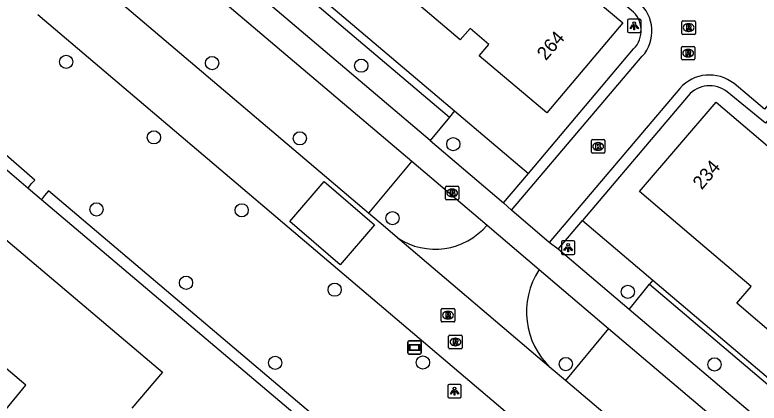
# Model space of a CAD drawing. Extents: x 156414 to 157775, y 382335 to 383765.
# Drawn here: x 156985.2 to 157040.3, y 382666.4 to 382695.1 of the extents above; entities that cross this region are included whole.
import ezdxf

# ---------------------------------------------------------------- set-up
doc = ezdxf.new("R2010")
doc.units = 0
for name, color, linetype in [('IMGEO_Boom', 7, 'Continuous'), ('IMGEO_Brandkraan', 7, 'Continuous'), ('IMGEO_Groenvoorziening', 7, 'Continuous'), ('IMGEO_Haag', 7, 'Continuous'), ('IMGEO_Kolk', 7, 'Continuous'), ('IMGEO_Lichtpunt', 7, 'Continuous'), ('IMGEO_Pand', 7, 'Continuous'), ('IMGEO_Pand_nummerreeks', 7, 'Continuous'), ('IMGEO_Rijbaan_lokaal_open', 7, 'Continuous'), ('IMGEO_Rioolput', 7, 'Continuous'), ('IMGEO_Straatnaambord', 7, 'Continuous'), ('IMGEO_Voetpad_open', 7, 'Continuous')]:
    doc.layers.add(name, color=color, linetype=linetype)

msp = doc.modelspace()

# ---------------------------------------------------------------- linework, layer by layer
at = {"layer": 'IMGEO_Boom'}
for centre in [(156989.03, 382691.644), (156999.819, 382691.549), (157010.853, 382691.354), (156995.52, 382686.057), (157006.309, 382685.984), (157017.659, 382685.553), (156991.267, 382680.732), (157002.011, 382680.668), (157013.168, 382680.085), (156997.895, 382675.311), (157008.886, 382674.798), (157030.565, 382674.644), (157004.489, 382669.39), (157015.414, 382669.42), (157025.98, 382669.302), (157036.974, 382669.275)]:
    msp.add_circle(centre, 0.489, dxfattribs=at)
at = {"layer": 'IMGEO_Brandkraan'}
for p, q in [((157017.076, 382681.522), (157017.076, 382682.374)), ((157017.151, 382682.448), (157018.003, 382682.448)), ((157017.564, 382682.228), (157017.589, 382682.228)), ((157018.077, 382682.374), (157018.077, 382681.522)), ((157018.003, 382681.448), (157017.151, 382681.448)), ((157017.587, 382681.668), (157017.562, 382681.668))]:
    msp.add_line(p, q, dxfattribs=at)
for points in [[(157017.076, 382681.522), (157017.076, 382682.374)], [(157017.151, 382682.448), (157018.003, 382682.448)], [(157017.424, 382682.148), (157017.424, 382681.748), (157017.637, 382681.748)], [(157017.655, 382682.148), (157017.424, 382682.148)], [(157017.603, 382682.067), (157017.549, 382682.067), (157017.549, 382681.991)], [(157017.549, 382681.991), (157017.602, 382681.991)], [(157018.077, 382682.374), (157018.077, 382681.522)], [(157018.003, 382681.448), (157017.151, 382681.448)], [(157017.611, 382681.915), (157017.549, 382681.915), (157017.549, 382681.834)], [(157017.549, 382681.834), (157017.611, 382681.834)]]:
    msp.add_lwpolyline(points, dxfattribs=at)
for centre, radius, start, end in [((157017.153, 382682.372), 0.0765, 91.552, 178.448), ((157017.153, 382682.372), 0.0765, 91.552, 178.448), ((157017.604, 382682.029), 0.0379, 267.8285, 90.9355), ((157017.659, 382682.003), 0.145, 59.4692, 91.5367), ((157017.684, 382682.05), 0.0922, 285.5137, 58.1501), ((157017.689, 382681.858), 0.105, 301.3115, 78.989), ((157018.001, 382682.372), 0.0765, 1.552, 88.448), ((157018.001, 382682.372), 0.0765, 1.552, 88.448), ((157017.153, 382681.524), 0.0765, 181.552, 268.448), ((157017.153, 382681.524), 0.0765, 181.552, 268.448), ((157017.612, 382681.874), 0.0404, 269.8759, 90.5077), ((157017.643, 382681.999), 0.251, 268.6676, 293.5347), ((157018.001, 382681.524), 0.0765, 271.552, 358.448), ((157018.001, 382681.524), 0.0765, 271.552, 358.448)]:
    msp.add_arc(centre, radius, start, end, dxfattribs=at)
for centre, major_axis, ratio, start_param, end_param in [((157017.563, 382681.948), (-0.387, 0.002), 0.722429, 4.712389, 7.853982), ((157017.588, 382681.948), (-0.39, 0.002), 0.717154, 1.570796, 4.712389)]:
    msp.add_ellipse(centre, major_axis=major_axis, ratio=ratio, start_param=start_param, end_param=end_param, dxfattribs=at)
at = {"layer": 'IMGEO_Groenvoorziening'}
msp.add_lwpolyline([(156986.214, 382682.315), (156987.205, 382681.476)], dxfattribs=at)
at = {"layer": 'IMGEO_Haag'}
for points in [[(157083.499, 382631.489), (157100.998, 382616.771), (157155.234, 382680.544), (157057.039, 382763.88), (157024.771, 382733.376), (156998.927, 382703.165), (157017.374, 382687.547)], [(157083.884, 382631.949), (157100.928, 382617.614), (157154.388, 382680.475), (157057.061, 382763.075), (157025.206, 382732.962), (157021.009, 382728.308), (156999.775, 382703.233), (157017.757, 382688.01)], [(157017.757, 382688.01), (157017.374, 382687.547)], [(157017.757, 382688.01), (157023.217, 382683.387)], [(157017.374, 382687.547), (157015.939, 382685.815)], [(156986.214, 382682.315), (156986.444, 382682.612), (156986.719, 382682.899), (156984.174, 382685.107), (156900.751, 382586.801), (156978.115, 382521.345), (156996.382, 382542.842), (156996.633, 382543.163)], [(157014.586, 382684.289), (157011.394, 382680.454)], [(156995.995, 382543.705), (156980.608, 382525.348), (156977.949, 382522.266), (156901.626, 382586.899), (156942.915, 382635.543), (156984.143, 382684.067), (156986.214, 382682.315)], [(157048.46, 382604.143), (157061.516, 382619.589), (156987.719, 382682.101), (156987.43, 382681.751), (156987.205, 382681.476)], [(156987.205, 382681.476), (157029.826, 382645.416), (157060.586, 382619.348), (157048.196, 382604.798), (157047.972, 382604.539)], [(157027.21, 382679.918), (157032.409, 382675.515)], [(157032.409, 382675.515), (157032.158, 382675.203)], [(157032.409, 382675.515), (157069.523, 382644.078)], [(157030.662, 382673.34), (157032.158, 382675.203)], [(157032.158, 382675.203), (157069.276, 382643.763)], [(157029.146, 382671.937), (157025.955, 382668.078)]]:
    msp.add_lwpolyline(points, dxfattribs=at)
at = {"layer": 'IMGEO_Kolk'}
for p, q in [((157027.869, 382684.963), (157027.869, 382685.815)), ((157027.944, 382685.889), (157028.796, 382685.889)), ((157028.87, 382685.815), (157028.87, 382684.963)), ((157028.357, 382685.669), (157028.382, 382685.669)), ((157028.796, 382684.889), (157027.944, 382684.889)), ((157028.38, 382685.109), (157028.355, 382685.109))]:
    msp.add_line(p, q, dxfattribs=at)
for points in [[(157027.869, 382684.963), (157027.869, 382685.815)], [(157027.944, 382685.889), (157028.796, 382685.889)], [(157028.87, 382685.815), (157028.87, 382684.963)], [(157028.19, 382685.589), (157028.313, 382685.589), (157028.313, 382685.438), (157028.443, 382685.589), (157028.607, 382685.589), (157028.461, 382685.438), (157028.614, 382685.189), (157028.462, 382685.189), (157028.377, 382685.353), (157028.313, 382685.286), (157028.313, 382685.189), (157028.19, 382685.189), (157028.19, 382685.589)], [(157028.796, 382684.889), (157027.944, 382684.889)]]:
    msp.add_lwpolyline(points, dxfattribs=at)
for centre, start, end in [((157027.946, 382685.813), 91.552, 178.448), ((157027.946, 382685.813), 91.552, 178.448), ((157028.794, 382685.813), 1.552, 88.448), ((157028.794, 382685.813), 1.552, 88.448), ((157027.946, 382684.965), 181.552, 268.448), ((157027.946, 382684.965), 181.552, 268.448), ((157028.794, 382684.965), 271.552, 358.448), ((157028.794, 382684.965), 271.552, 358.448)]:
    msp.add_arc(centre, 0.0765, start, end, dxfattribs=at)
for centre, major_axis, ratio, start_param, end_param in [((157028.356, 382685.389), (-0.387, 0.002), 0.722429, 4.712389, 7.853982), ((157028.381, 382685.389), (-0.39, 0.002), 0.717154, 1.570796, 4.712389)]:
    msp.add_ellipse(centre, major_axis=major_axis, ratio=ratio, start_param=start_param, end_param=end_param, dxfattribs=at)
at = {"layer": 'IMGEO_Lichtpunt'}
for p, q in [((157030.546, 382694.707), (157030.546, 382693.9)), ((157030.546, 382694.707), (157030.546, 382693.9)), ((157031.448, 382694.802), (157030.64, 382694.802)), ((157031.448, 382694.802), (157030.64, 382694.802)), ((157031.542, 382693.9), (157031.542, 382694.707)), ((157031.542, 382693.9), (157031.542, 382694.707)), ((157030.64, 382693.806), (157031.448, 382693.806)), ((157030.64, 382693.806), (157031.448, 382693.806)), ((157025.651, 382678.31), (157025.651, 382677.503)), ((157025.651, 382678.31), (157025.651, 382677.503)), ((157026.553, 382678.405), (157025.745, 382678.405)), ((157026.553, 382678.405), (157025.745, 382678.405)), ((157026.647, 382677.503), (157026.647, 382678.31)), ((157026.647, 382677.503), (157026.647, 382678.31)), ((157025.745, 382677.409), (157026.553, 382677.409)), ((157025.745, 382677.409), (157026.553, 382677.409)), ((157017.256, 382667.699), (157017.256, 382666.892)), ((157017.256, 382667.699), (157017.256, 382666.892)), ((157018.158, 382667.794), (157017.35, 382667.794)), ((157018.158, 382667.794), (157017.35, 382667.794)), ((157018.252, 382666.892), (157018.252, 382667.699)), ((157018.252, 382666.892), (157018.252, 382667.699)), ((157017.35, 382666.798), (157018.158, 382666.798)), ((157017.35, 382666.798), (157018.158, 382666.798))]:
    msp.add_line(p, q, dxfattribs=at)
for points in [[(157030.92, 382694.371), (157030.959, 382694.343), (157030.771, 382694.081), (157030.733, 382694.108), (157030.92, 382694.371)], [(157031.022, 382694.323), (157031.069, 382694.323), (157031.069, 382694.001), (157031.022, 382694.001), (157031.022, 382694.323)], [(157031.132, 382694.343), (157031.17, 382694.37), (157031.357, 382694.108), (157031.318, 382694.08), (157031.132, 382694.343)], [(157026.025, 382677.974), (157026.064, 382677.946), (157025.876, 382677.684), (157025.838, 382677.711), (157026.025, 382677.974)], [(157026.127, 382677.926), (157026.174, 382677.926), (157026.174, 382677.604), (157026.127, 382677.604), (157026.127, 382677.926)], [(157026.237, 382677.946), (157026.275, 382677.973), (157026.462, 382677.711), (157026.423, 382677.683), (157026.237, 382677.946)], [(157017.63, 382667.363), (157017.669, 382667.335), (157017.481, 382667.073), (157017.443, 382667.1), (157017.63, 382667.363)], [(157017.732, 382667.315), (157017.779, 382667.315), (157017.779, 382666.993), (157017.732, 382666.993), (157017.732, 382667.315)], [(157017.842, 382667.335), (157017.88, 382667.362), (157018.067, 382667.1), (157018.028, 382667.072), (157017.842, 382667.335)]]:
    msp.add_lwpolyline(points, dxfattribs=at)
for centre in [(157031.045, 382694.505), (157026.15, 382678.108), (157017.755, 382667.497)]:
    msp.add_circle(centre, 0.0994, dxfattribs=at)
for centre, start, end in [((157030.64, 382694.707), 90, 180), ((157030.64, 382694.707), 90, 180), ((157031.448, 382694.707), 0, 90), ((157031.448, 382694.707), 0, 90), ((157030.64, 382693.9), 180, 270), ((157030.64, 382693.9), 180, 270), ((157031.448, 382693.9), 270, 0), ((157031.448, 382693.9), 270, 360), ((157025.745, 382678.31), 90, 180), ((157025.745, 382678.31), 90, 180), ((157026.553, 382678.31), 0, 90), ((157026.553, 382678.31), 0, 90), ((157025.745, 382677.503), 180, 270), ((157025.745, 382677.503), 180, 270), ((157026.553, 382677.503), 270, 0), ((157026.553, 382677.503), 270, 360), ((157017.35, 382667.699), 90, 180), ((157017.35, 382667.699), 90, 180), ((157018.158, 382667.699), 0, 90), ((157018.158, 382667.699), 0, 90), ((157017.35, 382666.892), 180, 270), ((157017.35, 382666.892), 180, 270), ((157018.158, 382666.892), 270, 0), ((157018.158, 382666.892), 270, 360)]:
    msp.add_arc(centre, 0.0946, start, end, dxfattribs=at)
at = {"layer": 'IMGEO_Pand'}
for points in [[(157026.401, 382697.729), (157030.207, 382694.522), (157024.564, 382687.871), (157019.581, 382692.086), (157020.292, 382692.926), (157018.902, 382694.102), (157018.176, 382693.27), (157008.623, 382701.382), (157010.863, 382704.019), (157008.131, 382706.383), (157011.503, 382710.348), (157013.789, 382708.423)], [(157055.012, 382673.5), (157049.354, 382666.815), (157042.925, 382672.288), (157041.863, 382671.04), (157038.623, 382673.791), (157039.683, 382675.041), (157035.775, 382678.36), (157031.438, 382682.057), (157037.091, 382688.67), (157040.892, 382685.421)], [(156964.735, 382655.122), (156972.359, 382664.112), (156978.656, 382658.761), (156986.045, 382667.734), (156979.871, 382672.97), (156984.558, 382678.498), (156996.144, 382668.699), (156993.896, 382666.034)]]:
    msp.add_lwpolyline(points, dxfattribs=at)
at = {"layer": 'IMGEO_Rijbaan_lokaal_open'}
for points in [[(157031.358, 382696.042), (157029.108, 382697.955), (157065.152, 382740.481), (157076.663, 382730.587), (157040.671, 382688.15), (157038.422, 382690.03)], [(157011.394, 382680.454), (156989.941, 382698.673)], [(156986.935, 382695.142), (157065.187, 382628.768), (157069.641, 382625.008), (157069.763, 382624.892), (157069.882, 382624.773), (157069.998, 382624.651)], [(157021.969, 382680.682), (157031.633, 382692.051)], [(157034.403, 382689.672), (157024.754, 382678.296)], [(157009.299, 382676.632), (157005.56, 382679.83), (157008.103, 382682.791), (157011.837, 382679.596), (157009.299, 382676.632)], [(157013.538, 382678.633), (157012.644, 382679.392), (157011.394, 382680.454)], [(157024.754, 382678.296), (157021.969, 382680.682)], [(157020.153, 382679.574), (157024.016, 382676.279)], [(157024.906, 382668.973), (157013.538, 382678.633)], [(157025.955, 382668.078), (157024.906, 382668.973)], [(157062.793, 382636.854), (157025.955, 382668.078)]]:
    msp.add_lwpolyline(points, dxfattribs=at)
for centre, radius, start, end in [((157029.58, 382693.914), 2.773, 317.7738, 50.1097), ((157036.6, 382687.745), 2.922, 51.4294, 138.7512), ((157016.318, 382682.809), 5.017, 236.3416, 319.8506), ((157028.729, 382673.146), 5.659, 146.3824, 227.5084)]:
    msp.add_arc(centre, radius, start, end, dxfattribs=at)
at = {"layer": 'IMGEO_Rioolput'}
for p, q in [((157034.565, 382693.747), (157034.565, 382694.599)), ((157034.64, 382694.673), (157035.492, 382694.673)), ((157035.566, 382694.599), (157035.566, 382693.747)), ((157035.053, 382694.453), (157035.078, 382694.453)), ((157035.492, 382693.673), (157034.64, 382693.673)), ((157035.076, 382693.893), (157035.051, 382693.893)), ((157034.529, 382691.853), (157034.529, 382692.705)), ((157034.604, 382692.779), (157035.456, 382692.779)), ((157035.017, 382692.559), (157035.042, 382692.559)), ((157035.53, 382692.705), (157035.53, 382691.853)), ((157035.04, 382691.999), (157035.015, 382691.999)), ((157035.456, 382691.779), (157034.604, 382691.779)), ((157016.767, 382672.487), (157016.767, 382673.339)), ((157016.842, 382673.413), (157017.694, 382673.413)), ((157017.255, 382673.193), (157017.28, 382673.193)), ((157017.768, 382673.339), (157017.768, 382672.487)), ((157017.278, 382672.633), (157017.253, 382672.633)), ((157017.694, 382672.413), (157016.842, 382672.413)), ((157017.316, 382670.507), (157017.316, 382671.359)), ((157017.391, 382671.433), (157018.243, 382671.433)), ((157017.804, 382671.213), (157017.829, 382671.213)), ((157018.317, 382671.359), (157018.317, 382670.507)), ((157018.243, 382670.433), (157017.391, 382670.433)), ((157017.827, 382670.653), (157017.802, 382670.653))]:
    msp.add_line(p, q, dxfattribs=at)
for points in [[(157034.565, 382693.747), (157034.565, 382694.599)], [(157034.64, 382694.673), (157035.492, 382694.673)], [(157035.566, 382694.599), (157035.566, 382693.747)], [(157035.154, 382694.371), (157034.902, 382694.373), (157034.902, 382693.973)], [(157034.902, 382693.973), (157035.026, 382693.973), (157035.026, 382694.135), (157035.037, 382694.135)], [(157035.08, 382694.292), (157035.026, 382694.292), (157035.026, 382694.211)], [(157035.026, 382694.211), (157035.078, 382694.211)], [(157035.084, 382694.106), (157035.155, 382693.973), (157035.295, 382693.973), (157035.23, 382694.099)], [(157035.492, 382693.673), (157034.64, 382693.673)], [(157034.529, 382691.853), (157034.529, 382692.705)], [(157034.604, 382692.779), (157035.456, 382692.779)], [(157035.118, 382692.477), (157034.866, 382692.479), (157034.866, 382692.079)], [(157035.044, 382692.398), (157034.99, 382692.398), (157034.99, 382692.317)], [(157035.53, 382692.705), (157035.53, 382691.853)], [(157034.866, 382692.079), (157034.99, 382692.079), (157034.99, 382692.241), (157035.001, 382692.241)], [(157034.99, 382692.317), (157035.042, 382692.317)], [(157035.048, 382692.212), (157035.119, 382692.079), (157035.259, 382692.079), (157035.194, 382692.205)], [(157035.456, 382691.779), (157034.604, 382691.779)], [(157016.767, 382672.487), (157016.767, 382673.339)], [(157016.842, 382673.413), (157017.694, 382673.413)], [(157017.768, 382673.339), (157017.768, 382672.487)], [(157017.356, 382673.111), (157017.104, 382673.113), (157017.104, 382672.713)], [(157017.104, 382672.713), (157017.228, 382672.713), (157017.228, 382672.875), (157017.239, 382672.875)], [(157017.282, 382673.032), (157017.228, 382673.032), (157017.228, 382672.951)], [(157017.228, 382672.951), (157017.28, 382672.951)], [(157017.286, 382672.846), (157017.357, 382672.713), (157017.497, 382672.713), (157017.432, 382672.839)], [(157017.694, 382672.413), (157016.842, 382672.413)], [(157017.316, 382670.507), (157017.316, 382671.359)], [(157017.391, 382671.433), (157018.243, 382671.433)], [(157017.905, 382671.131), (157017.653, 382671.133), (157017.653, 382670.733)], [(157017.831, 382671.052), (157017.777, 382671.052), (157017.777, 382670.971)], [(157017.777, 382670.971), (157017.829, 382670.971)], [(157018.317, 382671.359), (157018.317, 382670.507)], [(157018.243, 382670.433), (157017.391, 382670.433)], [(157017.653, 382670.733), (157017.777, 382670.733), (157017.777, 382670.895), (157017.788, 382670.895)], [(157017.835, 382670.866), (157017.906, 382670.733), (157018.046, 382670.733), (157017.981, 382670.859)]]:
    msp.add_lwpolyline(points, dxfattribs=at)
for centre, radius, start, end in [((157034.642, 382694.597), 0.0765, 91.552, 178.448), ((157034.642, 382694.597), 0.0765, 91.552, 178.448), ((157035.49, 382694.597), 0.0765, 1.552, 88.448), ((157035.49, 382694.597), 0.0765, 1.552, 88.448), ((157035.036, 382694.082), 0.0533, 26.0293, 88.6989), ((157035.062, 382694.4), 0.19, 274.7715, 282.9687), ((157035.086, 382694.196), 0.0964, 77.0061, 93.1865), ((157035.1, 382694.253), 0.0378, 276.6634, 79.6772), ((157035.153, 382694.261), 0.109, 350.3612, 89.416), ((157035.151, 382694.261), 0.112, 277.5842, 350.9817), ((157035.135, 382694.046), 0.108, 29.5134, 73.7905), ((157034.642, 382693.749), 0.0765, 181.552, 268.448), ((157034.642, 382693.749), 0.0765, 181.552, 268.448), ((157035.49, 382693.749), 0.0765, 271.552, 358.448), ((157035.49, 382693.749), 0.0765, 271.552, 358.448), ((157034.606, 382692.703), 0.0765, 91.552, 178.448), ((157034.606, 382692.703), 0.0765, 91.552, 178.448), ((157035.05, 382692.302), 0.0964, 77.0061, 93.1865), ((157035.064, 382692.359), 0.0378, 276.6634, 79.6772), ((157035.117, 382692.367), 0.109, 350.3612, 89.416), ((157035.454, 382692.703), 0.0765, 1.552, 88.448), ((157035.454, 382692.703), 0.0765, 1.552, 88.448), ((157034.606, 382691.855), 0.0765, 181.552, 268.448), ((157034.606, 382691.855), 0.0765, 181.552, 268.448), ((157035, 382692.188), 0.0533, 26.0293, 88.6989), ((157035.026, 382692.506), 0.19, 274.7715, 282.9687), ((157035.115, 382692.367), 0.112, 277.5842, 350.9817), ((157035.099, 382692.152), 0.108, 29.5134, 73.7905), ((157035.454, 382691.855), 0.0765, 271.552, 358.448), ((157035.454, 382691.855), 0.0765, 271.552, 358.448), ((157016.844, 382673.337), 0.0765, 91.552, 178.448), ((157016.844, 382673.337), 0.0765, 91.552, 178.448), ((157017.692, 382673.337), 0.0765, 1.552, 88.448), ((157017.692, 382673.337), 0.0765, 1.552, 88.448), ((157017.238, 382672.822), 0.0533, 26.0293, 88.6989), ((157017.264, 382673.14), 0.19, 274.7715, 282.9687), ((157017.288, 382672.936), 0.0964, 77.0061, 93.1865), ((157017.302, 382672.993), 0.0378, 276.6634, 79.6772), ((157017.355, 382673.001), 0.109, 350.3612, 89.416), ((157017.353, 382673.001), 0.112, 277.5842, 350.9817), ((157017.337, 382672.786), 0.108, 29.5134, 73.7905), ((157016.844, 382672.489), 0.0765, 181.552, 268.448), ((157016.844, 382672.489), 0.0765, 181.552, 268.448), ((157017.692, 382672.489), 0.0765, 271.552, 358.448), ((157017.692, 382672.489), 0.0765, 271.552, 358.448), ((157017.393, 382671.357), 0.0765, 91.552, 178.448), ((157017.393, 382671.357), 0.0765, 91.552, 178.448), ((157017.813, 382671.16), 0.19, 274.7715, 282.9687), ((157017.837, 382670.956), 0.0964, 77.0061, 93.1865), ((157017.851, 382671.013), 0.0378, 276.6634, 79.6772), ((157017.904, 382671.021), 0.109, 350.3612, 89.416), ((157017.902, 382671.021), 0.112, 277.5842, 350.9817), ((157018.241, 382671.357), 0.0765, 1.552, 88.448), ((157018.241, 382671.357), 0.0765, 1.552, 88.448), ((157017.393, 382670.509), 0.0765, 181.552, 268.448), ((157017.393, 382670.509), 0.0765, 181.552, 268.448), ((157017.787, 382670.842), 0.0533, 26.0293, 88.6989), ((157017.886, 382670.806), 0.108, 29.5134, 73.7905), ((157018.241, 382670.509), 0.0765, 271.552, 358.448), ((157018.241, 382670.509), 0.0765, 271.552, 358.448)]:
    msp.add_arc(centre, radius, start, end, dxfattribs=at)
for centre, major_axis, ratio, start_param, end_param in [((157035.052, 382694.173), (-0.387, 0.002), 0.722429, 4.712389, 7.853982), ((157035.077, 382694.173), (-0.39, 0.002), 0.717154, 1.570796, 4.712389), ((157035.016, 382692.279), (-0.387, 0.002), 0.722429, 4.712389, 7.853982), ((157035.041, 382692.279), (-0.39, 0.002), 0.717154, 1.570796, 4.712389), ((157017.254, 382672.913), (-0.387, 0.002), 0.722429, 4.712389, 7.853982), ((157017.279, 382672.913), (-0.39, 0.002), 0.717154, 1.570796, 4.712389), ((157017.803, 382670.933), (-0.387, 0.002), 0.722429, 4.712389, 7.853982), ((157017.828, 382670.933), (-0.39, 0.002), 0.717154, 1.570796, 4.712389)]:
    msp.add_ellipse(centre, major_axis=major_axis, ratio=ratio, start_param=start_param, end_param=end_param, dxfattribs=at)
at = {"layer": 'IMGEO_Straatnaambord'}
for p, q in [((157014.285, 382670.126), (157014.285, 382670.926)), ((157014.285, 382670.926), (157014.285, 382670.126)), ((157014.385, 382671.026), (157015.175, 382671.026)), ((157015.175, 382671.026), (157014.385, 382671.026)), ((157015.275, 382670.926), (157015.275, 382670.126)), ((157015.275, 382670.126), (157015.275, 382670.926)), ((157015.175, 382670.026), (157014.385, 382670.026)), ((157014.385, 382670.026), (157015.175, 382670.026))]:
    msp.add_line(p, q, dxfattribs=at)
for points in [[(157014.386, 382670.758), (157015.174, 382670.758), (157015.174, 382670.294), (157014.386, 382670.294), (157014.386, 382670.758)], [(157014.451, 382670.693), (157014.451, 382670.359), (157015.109, 382670.359), (157015.109, 382670.693), (157014.451, 382670.693)]]:
    msp.add_lwpolyline(points, dxfattribs=at)
for centre, start, end in [((157014.385, 382670.926), 90, 180), ((157014.385, 382670.926), 90, 180), ((157015.175, 382670.926), 0, 90), ((157015.175, 382670.926), 360, 90), ((157014.385, 382670.126), 180, 270), ((157014.385, 382670.126), 180, 270), ((157015.175, 382670.126), 270, 0), ((157015.175, 382670.126), 270, 0)]:
    msp.add_arc(centre, 0.1, start, end, dxfattribs=at)
at = {"layer": 'IMGEO_Voetpad_open'}
for points in [[(157030.846, 382695.439), (157028.026, 382697.895), (157065.098, 382741.643), (157077.821, 382730.77), (157040.747, 382687.119), (157037.92, 382689.412)], [(157015.939, 382685.815), (156987.641, 382709.812)], [(156986.78, 382707.845), (157014.586, 382684.289)], [(157023.217, 382683.387), (157030.997, 382692.595)], [(157035.027, 382689.136), (157027.21, 382679.918)], [(157015.939, 382685.815), (157021.369, 382681.216)], [(157014.586, 382684.289), (157020.153, 382679.574)], [(157021.369, 382681.216), (157023.217, 382683.387)], [(157021.969, 382680.682), (157021.369, 382681.216)], [(157025.413, 382677.795), (157027.21, 382679.918)], [(157025.413, 382677.795), (157024.754, 382678.296)], [(157030.662, 382673.34), (157025.413, 382677.795)], [(157024.016, 382676.279), (157029.146, 382671.937)], [(157067.778, 382641.856), (157030.662, 382673.34)], [(157029.146, 382671.937), (157066.118, 382640.609)]]:
    msp.add_lwpolyline(points, dxfattribs=at)
for centre, radius, start, end in [((157029.621, 382693.948), 1.93, 315.4858, 50.5926), ((157036.613, 382687.81), 2.068, 50.8001, 140.0992)]:
    msp.add_arc(centre, radius, start, end, dxfattribs=at)

# ---------------------------------------------------------------- texts
at = {"layer": 'IMGEO_Pand_nummerreeks'}
for s, rotation, p in [('264', 49.1536, (157024.502, 382691.681)), ('234', 49.7728, (157036.033, 382682.132))]:
    msp.add_text(s, height=1, rotation=rotation, dxfattribs=at).set_placement(p)

doc.saveas('drawing.dxf')
